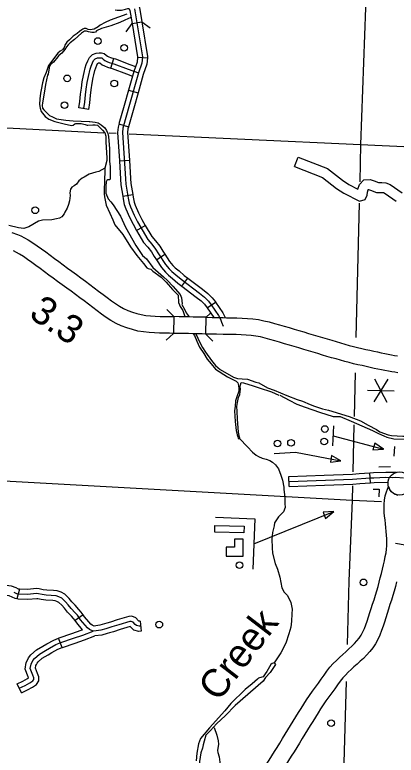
# Model space of a CAD drawing. Extents: x 653372 to 905732, y 627442 to 787275.
# Drawn here: x 891815 to 897509, y 671988 to 683033 of the extents above; entities that cross this region are included whole.
import ezdxf

# ---------------------------------------------------------------- set-up
doc = ezdxf.new("R2010")
doc.units = 0
for name, color, linetype in [('Level 11', 7, 'Continuous'), ('Level 15', 7, 'Continuous'), ('Level 24', 7, 'Continuous'), ('Level 32', 7, 'Continuous'), ('Level 35', 7, 'Continuous'), ('Level 37', 7, 'Continuous'), ('Level 38', 7, 'Continuous'), ('Level 45', 7, 'Continuous'), ('Level 46', 7, 'Continuous'), ('Level 48', 7, 'Continuous'), ('Level 5', 7, 'Continuous'), ('Level 56', 7, 'Continuous'), ('Level 58', 7, 'Continuous')]:
    doc.layers.add(name, color=color, linetype=linetype)

msp = doc.modelspace()

# ---------------------------------------------------------------- linework, layer by layer
at = {"layer": 'Level 11'}
for points in [[(895893, 672366), (895933, 672431), (895973, 672496), (896013, 672560), (896052, 672624), (896092, 672687), (896131, 672751), (896172, 672815), (896215, 672879), (896259, 672942), (896304, 673003), (896347, 673064), (896390, 673124), (896433, 673183), (896476, 673242), (896521, 673300), (896569, 673354), (896618, 673403), (896665, 673448), (896712, 673491), (896759, 673532), (896804, 673573), (896848, 673613), (896887, 673652), (896923, 673692), (896955, 673735), (896985, 673781), (897012, 673829), (897036, 673879), (897058, 673932), (897077, 673989), (897097, 674051), (897118, 674115), (897138, 674178), (897158, 674242), (897179, 674308), (897200, 674375), (897220, 674441), (897239, 674504), (897256, 674568), (897272, 674633), (897288, 674699), (897303, 674764), (897318, 674828), (897333, 674890), (897347, 674950), (897359, 675007), (897367, 675060), (897371, 675113), (897372, 675148), (897370, 675218), (897366, 675272), (897361, 675327), (897354, 675384), (897348, 675441), (897343, 675497), (897337, 675553), (897332, 675610), (897329, 675670), (897330, 675731), (897335, 675794), (897347, 675856), (897363, 675916), (897393, 675997), (897402, 675972), (897415, 675947), (897438, 675920), (897468, 675895), (897496, 675880), (897535, 675869)], [(897514, 674575), (897497, 674507), (897479, 674437), (897458, 674368), (897437, 674300), (897416, 674234), (897396, 674168), (897375, 674102), (897354, 674038), (897334, 673975), (897314, 673911), (897291, 673846), (897264, 673779), (897233, 673714), (897198, 673651), (897159, 673592), (897115, 673534), (897068, 673481), (897020, 673433), (896972, 673389), (896925, 673347), (896879, 673306), (896835, 673266), (896792, 673225), (896751, 673183), (896713, 673140), (896675, 673091), (896635, 673037), (896593, 672979), (896550, 672918), (896505, 672857), (896461, 672797), (896420, 672738), (896381, 672679), (896342, 672618), (896303, 672556), (896264, 672493), (896225, 672429), (896185, 672365), (896145, 672300), (896105, 672235)], [(895609, 670864), (895359, 670904), (895360, 670932), (895359, 671000), (895356, 671069), (895352, 671150), (895351, 671214), (895354, 671292), (895364, 671371), (895380, 671448), (895402, 671523), (895431, 671596), (895465, 671665), (895500, 671730), (895538, 671791), (895575, 671852), (895613, 671914), (895652, 671977), (895692, 672041), (895732, 672105), (895772, 672170), (895813, 672235), (895853, 672301), (895893, 672366)], [(896105, 672235), (896065, 672170), (896024, 672104), (895984, 672039), (895943, 671973), (895903, 671909), (895863, 671846), (895825, 671783), (895787, 671722), (895750, 671662), (895716, 671605), (895686, 671550), (895659, 671496), (895638, 671442), (895622, 671387), (895609, 671329), (895602, 671272), (895600, 671212), (895601, 671159), (895605, 671079), (895607, 671008), (895609, 670935), (895609, 670864)]]:
    msp.add_lwpolyline(points, dxfattribs=at)
at = {"layer": 'Level 15'}
for points in [[(891773, 679785), (891856, 679757), (891903, 679737), (892015, 679678), (892084, 679632), (892149, 679586), (892212, 679541), (892277, 679495), (892342, 679447), (892406, 679399), (892472, 679351), (892536, 679302), (892602, 679255), (892667, 679207), (892736, 679159), (892803, 679110), (892869, 679061), (892936, 679012), (893002, 678962), (893067, 678912), (893132, 678863), (893196, 678814), (893257, 678767), (893318, 678725), (893378, 678686), (893439, 678653), (893503, 678623), (893570, 678596), (893636, 678576), (893703, 678560), (893772, 678549), (893841, 678541), (893912, 678536), (893984, 678534), (894056, 678532), (894129, 678531), (894188, 678530), (894183, 678281)], [(894183, 678281), (894125, 678282), (894052, 678283), (893977, 678285), (893900, 678288), (893820, 678293), (893737, 678302), (893654, 678316), (893570, 678336), (893487, 678361), (893405, 678394), (893327, 678430), (893251, 678472), (893179, 678518), (893110, 678566), (893045, 678617), (892981, 678665), (892916, 678715), (892852, 678764), (892787, 678812), (892722, 678860), (892656, 678909), (892590, 678957), (892522, 679005), (892455, 679054), (892389, 679102), (892323, 679151), (892258, 679199), (892194, 679247), (892131, 679293), (892067, 679339), (892005, 679383), (891943, 679427), (891887, 679464), (891797, 679512)], [(894672, 678520), (894549, 678522), (894480, 678524), (894411, 678525), (894342, 678526), (894271, 678529), (894188, 678530)], [(897534, 677693), (897490, 677700), (897443, 677707), (897394, 677716), (897342, 677726), (897288, 677736), (897234, 677748), (897178, 677759), (897119, 677772), (897059, 677786), (896999, 677799), (896938, 677813), (896874, 677828), (896809, 677845), (896744, 677862), (896677, 677880), (896611, 677899), (896544, 677918), (896476, 677938), (896408, 677958), (896339, 677979), (896269, 678000), (896198, 678021), (896128, 678042), (896057, 678064), (895986, 678085), (895914, 678106), (895843, 678127), (895769, 678148), (895696, 678170), (895624, 678191), (895553, 678211), (895483, 678227), (895414, 678240), (895344, 678249), (895271, 678254), (895197, 678259), (895122, 678262), (895049, 678264), (894975, 678265), (894925, 678266), (894828, 678268), (894755, 678269), (894684, 678271), (894667, 678271), (894672, 678520)], [(894672, 678520), (894689, 678520), (894761, 678518), (894833, 678516), (894928, 678515), (894978, 678514), (895054, 678513), (895131, 678511), (895210, 678508), (895289, 678503), (895369, 678496), (895452, 678486), (895535, 678470), (895615, 678452), (895692, 678430), (895766, 678409), (895839, 678386), (895911, 678366), (895984, 678345), (896056, 678324), (896128, 678302), (896199, 678281), (896270, 678259), (896340, 678238), (896410, 678218), (896479, 678197), (896546, 678177), (896613, 678157), (896679, 678138), (896744, 678120), (896808, 678102), (896871, 678086), (896933, 678070), (896994, 678056), (897055, 678042), (897115, 678028), (897173, 678015), (897229, 678003), (897285, 677991), (897338, 677980), (897389, 677970), (897438, 677961), (897485, 677953), (897530, 677945)], [(894667, 678271), (894614, 678272), (894544, 678273), (894475, 678275), (894406, 678277), (894336, 678278), (894265, 678280), (894183, 678281)]]:
    msp.add_lwpolyline(points, dxfattribs=at)
at = {"layer": 'Level 24'}
msp.add_circle((897561, 676042), 174, dxfattribs=at)
at = {"layer": 'Level 32'}
for p, q in [((893565, 682901), (893712, 682926)), ((893647, 682401), (893796, 682389)), ((893512, 681910), (893656, 681869)), ((893369, 681404), (893513, 681363)), ((893377, 680855), (893526, 680865)), ((893427, 680325), (893575, 680350)), ((893634, 679817), (893763, 679892)), ((893930, 679379), (894054, 679461)), ((894309, 678985), (894399, 679105)), ((894689, 678662), (894813, 678746)), ((897128, 676050), (897117, 676199))]:
    msp.add_line(p, q, dxfattribs=at)
for points in [[(893348, 683255), (893359, 683252), (893390, 683252), (893430, 683263), (893482, 683275), (893519, 683277), (893557, 683268), (893586, 683257), (893623, 683232), (893649, 683200), (893676, 683144), (893712, 682926)], [(893314, 683109), (893342, 683103), (893410, 683103), (893466, 683119), (893503, 683127), (893504, 683127), (893511, 683127), (893520, 683125), (893521, 683121), (893522, 683120), (893532, 683099), (893565, 682901)], [(893604, 683121), (893723, 682408), (893714, 682311), (893663, 682166), (893519, 681662), (893439, 681377), (893430, 681343), (893425, 681276), (893469, 680587), (893473, 680506), (893507, 680299), (893523, 680221), (893541, 680166), (893595, 680046)], [(893565, 682901), (893647, 682405), (893647, 682401)], [(893712, 682926), (893798, 682411), (893796, 682389)], [(893647, 682401), (893641, 682327), (893592, 682189), (893512, 681910)], [(893796, 682389), (893788, 682295), (893734, 682144), (893656, 681869)], [(893512, 681910), (893447, 681682), (893369, 681404)], [(893656, 681869), (893591, 681641), (893513, 681363)], [(893367, 681396), (893356, 681356), (893350, 681277), (893377, 680855)], [(893513, 681363), (893511, 681357), (893504, 681331), (893500, 681275), (893526, 680865)], [(893377, 680855), (893394, 680583), (893398, 680498), (893427, 680325)], [(893526, 680865), (893543, 680591), (893547, 680514), (893575, 680350)], [(893575, 680350), (893581, 680313), (893595, 680240), (893610, 680192), (893662, 680078), (893711, 679981), (893763, 679892)], [(893427, 680325), (893434, 680286), (893450, 680202), (893471, 680139), (893527, 680014), (893580, 679910), (893634, 679817)], [(893595, 680046), (893645, 679946), (893800, 679681), (893861, 679612), (893918, 679538), (893961, 679467), (894066, 679309), (894119, 679245), (894159, 679203), (894220, 679154), (894297, 679087), (894571, 678882), (894649, 678820), (894705, 678763), (894749, 678706), (894856, 678548), (894884, 678493), (894902, 678448), (894926, 678390)], [(893634, 679817), (893739, 679638), (893803, 679565), (893857, 679495), (893898, 679427), (893930, 679379)], [(893763, 679892), (893861, 679725), (893918, 679660), (893980, 679580), (894024, 679507), (894054, 679461)], [(893930, 679379), (894005, 679265), (894063, 679195), (894108, 679148), (894172, 679097), (894250, 679029), (894309, 678985)], [(894054, 679461), (894126, 679354), (894175, 679294), (894209, 679258), (894267, 679212), (894344, 679146), (894399, 679105)], [(894399, 679105), (894617, 678941), (894699, 678875), (894762, 678812), (894810, 678750), (894813, 678746)], [(894309, 678985), (894525, 678823), (894599, 678764), (894649, 678714), (894688, 678663), (894689, 678662)], [(894813, 678746), (894921, 678586), (894957, 678515)], [(894689, 678662), (894786, 678517)], [(897117, 676199), (897172, 676203), (897356, 676208), (897508, 676208)], [(897123, 676124), (897176, 676128), (897357, 676134), (897451, 676133), (897502, 676134), (897618, 676127)], [(897128, 676050), (897180, 676054), (897388, 676060)]]:
    msp.add_lwpolyline(points, dxfattribs=at)
at = {"layer": 'Level 35'}
for points in [[(893488, 683043), (893241, 682952), (893166, 682920), (893091, 682877), (893062, 682852), (893000, 682819), (892942, 682809), (892909, 682813), (892882, 682827), (892853, 682829), (892832, 682821), (892816, 682811), (892781, 682782), (892746, 682756), (892689, 682712), (892634, 682658), (892594, 682623), (892561, 682578), (892558, 682561), (892554, 682545), (892525, 682512), (892492, 682491), (892459, 682463), (892316, 682276), (892284, 682170), (892250, 682091), (892231, 682017), (892209, 681914), (892197, 681866), (892189, 681778), (892186, 681693), (892194, 681639), (892210, 681590), (892271, 681517), (892325, 681478), (892414, 681441), (892551, 681407), (892660, 681383), (892689, 681388), (892710, 681406), (892727, 681413), (892766, 681412), (892808, 681413), (892868, 681398), (892895, 681387)], [(893549, 682994), (893459, 682951), (893383, 682917), (893251, 682869), (893109, 682829), (893037, 682793), (893020, 682774), (893002, 682767), (892965, 682769), (892916, 682780), (892888, 682789), (892856, 682787), (892811, 682761), (892705, 682664), (892644, 682617), (892611, 682587), (892585, 682557), (892564, 682515), (892517, 682461), (892474, 682427), (892439, 682381), (892414, 682351), (892395, 682326), (892369, 682305), (892352, 682297), (892335, 682274), (892311, 682149), (892304, 682132), (892274, 681993), (892255, 681865), (892228, 681720), (892223, 681681), (892229, 681642), (892248, 681613), (892332, 681532), (892376, 681510), (892439, 681480)], [(892439, 681480), (892576, 681462), (892688, 681449), (892926, 681439)], [(892895, 681387), (892904, 681386), (892982, 681393), (893013, 681392), (893048, 681386), (893124, 681314), (893161, 681273), (893175, 681221), (893176, 681138), (893190, 680892), (893187, 680858), (893157, 680744), (893153, 680522), (893151, 680453), (893148, 680363), (893152, 680319), (893177, 680195), (893236, 680072), (893280, 679972), (893309, 679899), (893426, 679754)], [(892926, 681439), (892933, 681439), (893014, 681431), (893059, 681419), (893107, 681391), (893158, 681345), (893186, 681307), (893206, 681261), (893213, 681216), (893227, 681033), (893228, 680959), (893228, 680843), (893239, 680768), (893238, 680609), (893239, 680587), (893234, 680570), (893205, 680570), (893187, 680560), (893177, 680540), (893173, 680471), (893176, 680373), (893209, 680288), (893250, 680245), (893282, 680197), (893392, 680029), (893469, 679864), (893624, 679591), (893723, 679444), (893780, 679392), (893876, 679262), (894033, 679124), (894095, 679067), (894177, 678984), (894285, 678859), (894306, 678812), (894314, 678719), (894311, 678711), (894355, 678634), (894375, 678586), (894420, 678525)], [(893157, 680744), (893072, 680697), (893027, 680685), (892924, 680656), (892850, 680611), (892820, 680594), (892772, 680555), (892737, 680504), (892701, 680481), (892665, 680462), (892646, 680430), (892635, 680377), (892642, 680337), (892630, 680259), (892618, 680203), (892597, 680150), (892563, 680089), (892550, 680064), (892517, 680021), (892481, 680001), (892437, 679990), (892370, 679972), (892228, 679967), (892171, 679956), (892027, 679870), (891950, 679847), (891869, 679856), (891725, 679889)], [(893426, 679754), (893542, 679574), (893635, 679440), (893737, 679321), (893786, 679256), (893807, 679247), (893828, 679245), (893844, 679238), (893876, 679210), (893998, 679117), (894075, 679045), (894169, 678936), (894255, 678852), (894261, 678743), (894273, 678707), (894284, 678681), (894322, 678621), (894352, 678532)], [(894478, 678275), (894496, 678249), (894535, 678162), (894575, 678075), (894635, 677982), (894686, 677898), (894746, 677827), (894810, 677747), (894993, 677634)], [(894519, 678274), (894577, 678146), (894615, 678070), (894663, 678002)], [(894663, 678002), (894753, 677875), (894814, 677803), (894883, 677743), (895079, 677625), (895142, 677609), (895209, 677601), (895287, 677597), (895414, 677553), (895457, 677541), (895586, 677470), (895688, 677431), (895879, 677356)], [(894993, 677634), (895048, 677603), (895121, 677567), (895144, 677545), (895154, 677504), (895161, 677454), (895158, 677420), (895131, 677336), (895110, 677274), (895104, 677194), (895097, 677123), (895103, 676967), (895121, 676831), (895133, 676765), (895144, 676737), (895150, 676719), (895157, 676710), (895162, 676708), (895172, 676711)], [(895172, 676711), (895173, 676725), (895168, 676734), (895154, 676809), (895141, 677000), (895136, 677122), (895132, 677191), (895138, 677249), (895155, 677324), (895174, 677370), (895184, 677447), (895180, 677482), (895183, 677515), (895197, 677549), (895230, 677542), (895376, 677499), (895465, 677470), (895646, 677408), (895755, 677361)], [(895774, 677361), (895909, 677282), (896026, 677227), (896148, 677181), (896363, 677105), (896569, 677041), (896674, 677042), (896838, 676973), (897157, 676831), (897245, 676788), (897326, 676752), (897369, 676733), (897472, 676709)], [(895879, 677356), (896033, 677295), (896109, 677268), (896224, 677219), (896291, 677193), (896409, 677156), (896500, 677133), (896808, 677040), (896978, 676977), (897092, 676911), (897215, 676847), (897267, 676814), (897391, 676767), (897439, 676759)], [(895172, 676711), (895291, 676590), (895363, 676511), (895421, 676463), (895453, 676444), (895510, 676420), (895568, 676404), (895623, 676386), (895665, 676359), (895708, 676320), (895752, 676261), (895788, 676167), (895811, 676090), (895831, 675986), (895834, 675954), (895846, 675837), (895849, 675744), (895854, 675685), (895828, 675620), (895751, 675546), (895690, 675455), (895685, 675411), (895664, 675308), (895652, 675210), (895659, 675080), (895665, 675001), (895701, 674846), (895736, 674764), (895772, 674644), (895803, 674484), (895837, 674419), (895880, 674377), (895908, 674330), (895935, 674268), (895956, 674168), (895952, 674098), (895947, 673990), (895934, 673897), (895908, 673798), (895863, 673661), (895785, 673516), (895688, 673365)], [(897439, 676759), (897608, 676745), (897653, 676748)], [(897472, 676709), (897652, 676701)], [(895688, 673365), (895706, 673340), (895627, 673222), (895559, 673145), (895523, 673091), (895104, 672730), (894959, 672580), (894828, 672454), (894738, 672358), (894669, 672286), (894644, 672195)], [(895688, 673365), (895658, 673358), (895636, 673342), (895579, 673239), (895551, 673201), (895523, 673157), (895468, 673143), (895454, 673136), (895439, 673122), (895361, 673052), (895254, 672967), (895039, 672757)], [(895039, 672757), (894950, 672652), (894721, 672394), (894586, 672237), (894559, 672157), (894535, 672019), (894524, 671905)], [(894794, 672399), (894831, 672288), (894853, 672200), (894854, 672153), (894841, 672057), (894846, 672029), (894867, 671964), (894884, 671806), (894909, 671707), (894926, 671674), (894957, 671610), (895086, 671346), (895155, 671081), (895244, 670872), (895344, 670744)], [(894644, 672195), (894627, 672143), (894615, 672093), (894592, 672024), (894571, 671894), (894551, 671679), (894557, 671485), (894587, 671205), (894589, 671020), (894581, 670952), (894532, 670718), (894504, 670643), (894490, 670628), (894440, 670573), (894437, 670539), (894443, 670505), (894513, 670416), (894545, 670364), (894607, 670276), (894651, 670185), (894666, 670078), (894658, 669928)]]:
    msp.add_lwpolyline(points, dxfattribs=at)
at = {"layer": 'Level 37'}
for points in [[(894084, 678638), (894187, 678530)], [(894672, 678520), (894734, 678578)], [(894183, 678281), (894076, 678178)], [(894771, 678163), (894667, 678271)]]:
    msp.add_lwpolyline(points, dxfattribs=at)
at = {"layer": 'Level 38'}
for points in [[(893478, 682780), (893565, 682901)], [(893712, 682926), (893834, 682839)]]:
    msp.add_lwpolyline(points, dxfattribs=at)
at = {"layer": 'Level 45'}
for p, q in [((893251, 682237), (893292, 682381)), ((892919, 681621), (892772, 681646)), ((895913, 675995), (895907, 676144)), ((891883, 674465), (891848, 674319)), ((892835, 674083), (892714, 673996)), ((893687, 673987), (893703, 673839)), ((892524, 673595), (892469, 673734)), ((891914, 672918), (891849, 673053))]:
    msp.add_line(p, q, dxfattribs=at)
for points in [[(892850, 682170), (892867, 682244), (892883, 682294), (892905, 682345), (892928, 682395), (892976, 682440), (893031, 682462), (893077, 682467), (893109, 682466), (893149, 682458), (893179, 682431), (893200, 682415), (893219, 682405), (893246, 682394), (893292, 682381)], [(892846, 681633), (892862, 681732), (892872, 681839), (892883, 681926), (892897, 682023), (892913, 682114), (892939, 682224), (892954, 682268), (892973, 682315), (892990, 682350), (893017, 682376), (893049, 682389), (893081, 682392), (893101, 682392), (893114, 682389), (893132, 682373), (893160, 682352), (893187, 682338), (893222, 682323), (893293, 682303), (893506, 682221), (893663, 682166)], [(893292, 682381), (893317, 682374), (893532, 682291), (893617, 682261)], [(892995, 682136), (893011, 682203), (893024, 682242), (893041, 682284), (893051, 682305), (893058, 682312), (893067, 682316), (893082, 682317), (893084, 682315), (893120, 682289), (893155, 682270), (893198, 682252), (893251, 682237)], [(893251, 682237), (893270, 682232), (893481, 682151), (893572, 682119)], [(892772, 681646), (892788, 681741), (892797, 681848), (892809, 681937), (892823, 682034), (892840, 682129), (892850, 682170)], [(892919, 681621), (892936, 681722), (892946, 681831), (892957, 681916), (892971, 682011), (892986, 682099), (892995, 682136)], [(895907, 676144), (896432, 676165)], [(896432, 676165), (896855, 676182), (896955, 676189)], [(896955, 676189), (897117, 676199)], [(895910, 676069), (896859, 676108), (897123, 676124)], [(896965, 676039), (897128, 676050)], [(895913, 675995), (896438, 676016)], [(896438, 676016), (896862, 676033), (896965, 676039)], [(898233, 675309), (898208, 675256), (898191, 675209), (898153, 675163), (898121, 675135), (898062, 675116), (897986, 675097), (897932, 675090), (897889, 675089), (897838, 675090), (897761, 675100), (897642, 675119), (897497, 675148)], [(891883, 674465), (891870, 674467), (891835, 674484), (891764, 674511), (891684, 674518), (891616, 674510), (891547, 674490), (891502, 674474), (891437, 674450), (891398, 674422), (891360, 674386), (891332, 674347)], [(892985, 673840), (892932, 673862), (892900, 673887), (892865, 673927), (892798, 674007), (892749, 674076), (892716, 674114), (892659, 674174), (892612, 674229), (892572, 674277), (892516, 674329), (892475, 674351), (892434, 674367), (892284, 674375), (892225, 674384), (892169, 674397), (892141, 674398), (892006, 674386), (891875, 674389), (891845, 674397), (891806, 674415)], [(892391, 674444), (892292, 674449), (892239, 674457), (892179, 674471), (892139, 674473), (892004, 674460), (891885, 674464), (891883, 674465)], [(892835, 674083), (892808, 674122), (892771, 674164), (892715, 674224), (892669, 674278), (892626, 674328), (892560, 674391), (892506, 674420), (892449, 674441), (892391, 674444)], [(891848, 674319), (891820, 674326), (891776, 674347), (891731, 674364), (891687, 674368), (891645, 674363), (891592, 674348), (891553, 674334), (891508, 674317), (891493, 674306), (891473, 674288), (891453, 674259)], [(892384, 674295), (892276, 674300), (892210, 674311), (892160, 674323), (892143, 674323), (892009, 674311), (891866, 674315), (891848, 674319)], [(892714, 673996), (892690, 674029), (892660, 674064), (892604, 674124), (892555, 674181), (892517, 674225), (892472, 674268), (892444, 674283), (892418, 674293), (892384, 674295)], [(893189, 673957), (893152, 673946), (893083, 673926), (893023, 673916), (892999, 673915), (892970, 673927), (892952, 673942), (892921, 673976), (892857, 674053), (892835, 674083)], [(893687, 673987), (893677, 673986), (893668, 673989), (893664, 673992), (893623, 674035), (893564, 674060), (893519, 674057), (893344, 674007), (893243, 673972), (893189, 673957)], [(892824, 673858), (892739, 673961), (892714, 673996)], [(893695, 673913), (893671, 673911), (893630, 673921), (893611, 673940), (893580, 673972), (893552, 673985), (893531, 673983), (893367, 673935), (893265, 673901), (893173, 673875), (893099, 673853), (893030, 673842), (892985, 673840)], [(891882, 672986), (891969, 673028), (892042, 673069), (892085, 673096), (892098, 673117), (892097, 673144), (892086, 673181), (892045, 673280), (892058, 673347), (892084, 673402), (892110, 673433), (892183, 673497), (892275, 673550), (892332, 673587), (892428, 673637), (892502, 673667), (892691, 673732), (892830, 673780), (892985, 673840)], [(892469, 673734), (892476, 673737), (892667, 673802), (892804, 673851), (892824, 673858)], [(893703, 673839), (893665, 673835), (893592, 673854), (893558, 673887), (893538, 673908), (893389, 673864), (893287, 673830), (893230, 673813)], [(892003, 673404), (892020, 673443), (892057, 673486), (892139, 673558), (892236, 673614), (892294, 673651), (892397, 673705), (892469, 673734)], [(892524, 673595), (892528, 673597), (892716, 673661), (892856, 673710), (893012, 673770)], [(893230, 673813), (893194, 673803), (893116, 673780), (893012, 673770)], [(892138, 673342), (892147, 673362), (892164, 673381), (892226, 673436), (892314, 673486), (892370, 673522), (892459, 673569), (892524, 673595)], [(891849, 673053), (891935, 673094), (892004, 673133), (892019, 673143), (892015, 673156), (891968, 673272), (891987, 673370), (892003, 673404)], [(891914, 672918), (892004, 672962), (892081, 673005), (892139, 673042), (892173, 673096), (892172, 673157), (892156, 673207), (892123, 673288), (892130, 673324), (892138, 673342)]]:
    msp.add_lwpolyline(points, dxfattribs=at)
at = {"layer": 'Level 46'}
for points in [[(895993, 680769), (896047, 680909), (896485, 680739), (896707, 680565), (896802, 680501), (896936, 680433), (896960, 680503), (897026, 680573), (897123, 680577), (897179, 680555), (897243, 680532), (897297, 680532), (897355, 680528), (897420, 680499), (897596, 680376)], [(895993, 680769), (896410, 680608), (896619, 680443), (896726, 680372), (896962, 680252), (897046, 680278), (897077, 680342), (897079, 680388), (897091, 680424), (897093, 680426), (897098, 680427), (897126, 680415), (897217, 680383), (897291, 680383), (897318, 680381), (897346, 680368), (897510, 680254)]]:
    msp.add_lwpolyline(points, dxfattribs=at)
at = {"layer": 'Level 48'}
for p, q in [((897382, 677599), (897173, 677260)), ((897183, 677604), (897372, 677254)), ((897079, 677435), (897477, 677423))]:
    msp.add_line(p, q, dxfattribs=at)
at = {"layer": 'Level 5'}
for points in [[(897111, 684774), (896978, 681096)], [(891694, 681347), (893146, 681274)], [(893222, 681270), (893331, 681265)], [(893524, 681256), (896978, 681096)], [(896978, 681096), (896965, 680543)], [(896978, 681096), (898490, 681027)], [(896957, 680223), (896908, 678217)], [(896896, 677690), (896880, 677042)], [(896877, 676916), (896860, 676215)], [(891561, 676084), (896850, 675795)], [(896855, 676008), (896850, 675795)], [(896850, 675795), (896804, 674586), (896777, 673640)], [(896850, 675795), (897290, 675771)], [(896761, 673086), (896692, 670666)]]:
    msp.add_lwpolyline(points, dxfattribs=at)
at = {"layer": 'Level 56'}
for points in [[(896573, 676901), (896559, 676601)], [(896566, 676751), (897322, 676555)], [(895689, 676491), (896004, 676509), (896685, 676379)], [(897482, 676591), (897475, 676448)], [(897249, 676290), (897425, 676294)], [(897164, 675959), (897253, 675958), (897250, 675840)], [(895385, 675139), (896578, 675623)], [(894814, 675538), (895399, 675515), (895371, 674763)]]:
    msp.add_lwpolyline(points, dxfattribs=at)
for points in [[(897188, 676642), (897162, 676544), (897322, 676555)], [(896545, 676457), (896526, 676357), (896685, 676379)], [(896417, 675613), (896456, 675519), (896578, 675623)], [(894801, 675316), (894803, 675415), (895239, 675403), (895236, 675303)]]:
    msp.add_lwpolyline(points, close=True, dxfattribs=at)
for centre in [(893055, 682641), (893449, 682541), (892597, 682085), (893301, 682007), (892558, 681684), (892121, 680117), (896443, 676854), (896436, 676668), (895736, 676637), (895939, 676649), (895170, 674822), (897022, 674566), (893972, 673936), (896537, 672466)]:
    msp.add_circle(centre, 49.8, dxfattribs=at)
at = {"layer": 'Level 58'}
msp.add_lwpolyline([(895225, 674956), (895227, 675209), (895093, 675209), (895093, 675090), (894973, 675090), (894972, 674957)], close=True, dxfattribs=at)

# ---------------------------------------------------------------- texts
at = {"layer": 'Level 35'}
msp.add_text('Creek', height=420.6, rotation=52.4564, dxfattribs=at).set_placement((894856, 672771))
at = {"layer": 'Level 48'}
msp.add_text('3.3', height=420.6, rotation=325.6981, dxfattribs=at).set_placement((892008, 678531))

doc.saveas('drawing.dxf')
